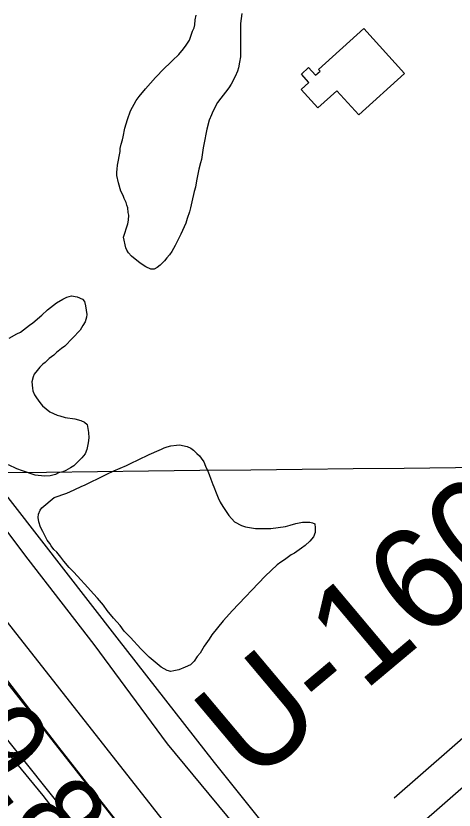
# Model space of a CAD drawing. Extents: x 3704301 to 3742427, y 506229 to 532009.
# Drawn here: x 3730087 to 3730441, y 517694 to 518336 of the extents above; entities that cross this region are included whole.
import ezdxf

# ---------------------------------------------------------------- set-up
doc = ezdxf.new("R2010")
doc.units = 0
for name, color, linetype in [('V-BLDG-OTLN', 7, 'Continuous'), ('V-FLOD-BASE', 7, 'Continuous'), ('V-GRID-MAJR', 7, 'Continuous'), ('V-LEVE-TOET', 7, 'Continuous'), ('V-RAIL-TRAK', 7, 'Continuous'), ('V-RIVR-RANG', 7, 'Continuous'), ('V-RIVR-RANG-IDEN', 7, 'Continuous'), ('V-ROAD-CNTR', 7, 'Continuous'), ('V-RRAP-FSHR', 7, 'Continuous'), ('V-SITE-VEGE', 7, 'Continuous'), ('V-SURV-LINE', 7, 'Continuous')]:
    doc.layers.add(name, color=color, linetype=linetype)

msp = doc.modelspace()

# ---------------------------------------------------------------- linework, layer by layer
at = {"layer": 'V-BLDG-OTLN'}
msp.add_lwpolyline([(3730367.86, 518325.29), (3730400.69, 518288.97), (3730363.68, 518255.54), (3730345.98, 518275.13), (3730330.69, 518261.31), (3730317.29, 518276.13), (3730323.53, 518281.77), (3730317.45, 518288.5), (3730323.29, 518293.78), (3730328.89, 518287.58), (3730332.45, 518290.79), (3730331.21, 518292.17)], close=True, dxfattribs=at)
at = {"layer": 'V-FLOD-BASE'}
msp.add_lwpolyline([(3729427.21, 518637.47), (3729477.32, 518572.19), (3729528.29, 518505.01), (3729573.61, 518446.16), (3729646.42, 518355.26), (3729690.89, 518297.74), (3729742.7, 518229.77), (3729789.34, 518172.58), (3729832.12, 518117.48), (3729880.49, 518056.24), (3729936.51, 517983.47), (3729983.26, 517921.64), (3730022.65, 517871.09), (3730070.17, 517811.47), (3730121.4, 517745.12), (3730167.25, 517686.82), (3730230.67, 517612.05), (3730276.24, 517554.01), (3730298.37, 517529.47), (3730332.81, 517492.43)], dxfattribs=at)
at = {"layer": 'V-GRID-MAJR'}
msp.add_spline([(3708498.53, 517706.7), (3713778.1, 517769.29), (3719057.66, 517832.65), (3724337.21, 517896.77), (3729616.75, 517961.66), (3734896.28, 518027.32), (3740175.8, 518093.74), (3740175.81, 518093.74)], degree=3, dxfattribs=at)
at = {"layer": 'V-LEVE-TOET'}
for points in [[(3730638.68, 517257.18), (3730550.6, 517356.72), (3730457.45, 517460.31), (3730379.12, 517547.66), (3730284.47, 517657.21), (3730209.32, 517747.9), (3730150.22, 517828.1), (3730097.1, 517897.02), (3730020.05, 517998.82), (3729959.99, 518073.56), (3729881.41, 518182.4), (3729806.66, 518279.36), (3729743.2, 518359.46), (3729661.56, 518459.52), (3729598.65, 518539.62), (3729524.44, 518636.6), (3729456.21, 518722.57)], [(3729578.65, 518388.92), (3729624.72, 518330.17), (3729644.89, 518306.44), (3729675.42, 518270.72), (3729706.65, 518229.03), (3729746.85, 518176.13), (3729789.55, 518121.38), (3729822.74, 518077.56), (3729877.84, 518005.15), (3729936.49, 517932.29), (3729977.81, 517878.6), (3730026.65, 517817.47), (3730042.06, 517799.34), (3730055.27, 517782.24), (3730082.5, 517748.07), (3730125.17, 517694.41), (3730178.48, 517629.04), (3730239.71, 517550.8), (3730290.87, 517495.17), (3730334.27, 517445.34), (3730378.78, 517394.44), (3730414.51, 517357.49)]]:
    msp.add_lwpolyline(points, dxfattribs=at)
at = {"layer": 'V-RAIL-TRAK'}
msp.add_lwpolyline([(3730824.57, 517082.49), (3730723.54, 517193.66), (3730620.46, 517307.99), (3730512.59, 517425.91), (3730410.26, 517539.77), (3730318.29, 517644), (3730247.45, 517732.68), (3730168.91, 517833.53), (3730084.74, 517941.9), (3730016.4, 518029.66), (3729944.5, 518121.04), (3729882.27, 518201.29), (3729847.33, 518246.39), (3729826.43, 518272.81), (3729764.7, 518352.57), (3729698.15, 518437.66), (3729637.48, 518514.49), (3729577.31, 518591.33), (3729519.91, 518665.52), (3729463.57, 518737.27), (3729407.69, 518810.27)], dxfattribs=at)
at = {"layer": 'V-ROAD-CNTR'}
for points in [[(3730799.45, 518037.93), (3730776.93, 518023.98), (3730745.6, 518007.56), (3730721.29, 517988.99), (3730692.24, 517965.98), (3730614.7, 517897.59), (3730504.97, 517802.5), (3730392.16, 517703.86)], [(3730815.25, 518012.43), (3730791.81, 517997.91), (3730761.78, 517982.17), (3730739.71, 517965.31), (3730711.49, 517942.96), (3730634.45, 517875.01), (3730524.67, 517779.88), (3730411.91, 517681.28)]]:
    msp.add_lwpolyline(points, dxfattribs=at)
at = {"layer": 'V-RRAP-FSHR'}
msp.add_lwpolyline([(3728944, 519201.14), (3729180.21, 518889.52), (3729518.23, 518459.24), (3729987.97, 517859.04), (3730041, 517788.29), (3730108.93, 517706.23), (3730206.51, 517579.68), (3730263.3, 517517.63), (3730469.39, 517282.83), (3730596.8, 517146.95), (3730778.16, 516949.66), (3730825.07, 516900.53), (3730912.15, 516803.08), (3731129.99, 516556.58), (3731424.37, 516215.93), (3731722.44, 515882.43), (3731812.97, 515780.14), (3731945.55, 515637.27), (3731984.16, 515595), (3732011.02, 515564.7), (3732032.49, 515536.44), (3732061.75, 515501.08), (3732081.29, 515470.29), (3732103.73, 515433.92)], dxfattribs=at)
at = {"layer": 'V-SITE-VEGE'}
for points in [[(3730168.74, 518211.71), (3730169.21, 518214.99), (3730171.13, 518225.96), (3730171.34, 518228.42), (3730172.07, 518231.99), (3730173.08, 518235.57), (3730173.57, 518237.76), (3730175.03, 518244.89), (3730177.05, 518251.77), (3730179.6, 518258.92), (3730184.04, 518267.22), (3730186.69, 518270.56), (3730191.73, 518276.69), (3730199.69, 518285.89), (3730206.61, 518293.16), (3730211.69, 518297.65), (3730213.55, 518299.61), (3730218.62, 518304.37), (3730222.33, 518308.83), (3730224.45, 518311.88), (3730227.07, 518316.04), (3730228.36, 518319.07), (3730229.63, 518323.2), (3730230.93, 518325.96), (3730231.41, 518328.43), (3730231.86, 518332.26), (3730232.59, 518336.1)], [(3730269.41, 518337.54), (3730268.24, 518329.33), (3730268.41, 518322.24), (3730268.22, 518318.96), (3730268.4, 518311.32)], [(3730268.4, 518311.32), (3730268.26, 518306.13), (3730268.34, 518302.58), (3730267.63, 518298.2), (3730266.66, 518293.53), (3730265.91, 518290.78), (3730264.09, 518286.64), (3730260.7, 518280.28), (3730258.86, 518277.51), (3730256.21, 518273.9), (3730252.51, 518269.17), (3730249.87, 518265.55), (3730245.95, 518258.36), (3730244.93, 518255.61), (3730243.11, 518251.47), (3730241.11, 518244.05), (3730238.68, 518231.7), (3730238.2, 518228.96), (3730237.75, 518225.13), (3730236.8, 518219.65), (3730236.04, 518216.9), (3730234.8, 518211.68), (3730232.85, 518202.35), (3730231.88, 518197.14), (3730230.87, 518193.84), (3730229.17, 518185.34), (3730227.92, 518180.67), (3730227.18, 518177.37), (3730225.4, 518171.87), (3730224.12, 518168.29), (3730220.25, 518159.19), (3730216.6, 518152.28), (3730215.56, 518150.07), (3730212.95, 518145.36), (3730211.1, 518142.59), (3730208.98, 518140.08), (3730207.12, 518137.85), (3730203.39, 518134.21), (3730200.98, 518132.51), (3730198.55, 518131.09), (3730196.1, 518131.03), (3730191.96, 518132.84), (3730187.24, 518136), (3730180.28, 518141.56), (3730178.03, 518144.24), (3730176.62, 518146.39), (3730175.75, 518148.28), (3730173.9, 518156.97), (3730177.46, 518167.7), (3730177.94, 518170.71), (3730178.11, 518174.54), (3730177.79, 518176.72), (3730177.42, 518180.53), (3730176.55, 518182.69), (3730175.95, 518184.86), (3730174.51, 518188.1), (3730173.63, 518190.54), (3730171.91, 518194.04), (3730169.83, 518200.82), (3730168.59, 518206.79), (3730168.53, 518209.25), (3730168.74, 518211.71)], [(3730081.72, 518075.28), (3730087.92, 518078.71), (3730090.88, 518080.15), (3730098.11, 518085.79), (3730100.8, 518087.76), (3730108.01, 518093.94), (3730112.55, 518098.15), (3730119.79, 518103.78), (3730124.9, 518106.91), (3730128.14, 518108.35), (3730131.93, 518109.54), (3730136.59, 518108.83), (3730140.73, 518106.75), (3730142.41, 518104.88), (3730143.32, 518101.35), (3730144.31, 518094.55), (3730144.08, 518092.37), (3730143.09, 518088.52), (3730141.25, 518085.47), (3730138.88, 518081.86), (3730126.64, 518069.01), (3730123.96, 518067.03), (3730119.95, 518063.66), (3730117.81, 518061.7), (3730114.06, 518058.88), (3730110.86, 518055.8), (3730108.98, 518054.39), (3730106.31, 518051.86), (3730104.19, 518049.36), (3730101.81, 518046.29), (3730101.04, 518044.09), (3730100.05, 518039.97), (3730100.44, 518035.07), (3730100.77, 518032.89), (3730102.21, 518029.65), (3730103.64, 518027.23), (3730106.46, 518023.48), (3730108.71, 518020.8), (3730114.56, 518015.76), (3730120.36, 518013.17), (3730122.56, 518012.68), (3730126.95, 518011.42), (3730134.62, 518010.24), (3730139.57, 518009), (3730142.34, 518007.43), (3730144.56, 518005.57), (3730145.82, 517999.05), (3730145.92, 517994.96), (3730145.47, 517990.85), (3730144.24, 517985.36), (3730142.96, 517982.06), (3730140.31, 517978.72), (3730137.91, 517976.2), (3730133.91, 517972.28), (3730131.22, 517970.58), (3730127.45, 517968.58), (3730125.02, 517967.42), (3730121.5, 517966.52), (3730119.07, 517965.37), (3730114.73, 517964.17), (3730110.1, 517963.79), (3730102.71, 517964.7), (3730092.52, 517968.27), (3730087.84, 517969.79), (3730081.21, 517973.18)], [(3730233.48, 517818.3), (3730230.84, 517814.69), (3730227.91, 517811.61), (3730223.59, 517809.6), (3730218.45, 517807.56), (3730214.66, 517806.65), (3730212.21, 517806.31), (3730209.19, 517807.06), (3730204.21, 517809.67), (3730194.73, 517817.9), (3730191.94, 517820.56), (3730188.02, 517824.56), (3730179.6, 517833.64), (3730174.57, 517838.7), (3730171.18, 517843.26), (3730165.84, 517849.41), (3730160.78, 517855.56), (3730157.67, 517859.85), (3730152.9, 517865.47), (3730149.81, 517868.94), (3730145.04, 517874.01), (3730136.91, 517883.09), (3730133.55, 517886.56), (3730130.18, 517890.3), (3730125.69, 517895.38), (3730123.43, 517898.6), (3730120.05, 517902.61), (3730117.82, 517904.74), (3730115.56, 517907.68), (3730114.42, 517909.57), (3730112.45, 517912.25), (3730108.73, 517919.26), (3730107, 517922.76), (3730105.53, 517927.1), (3730105.17, 517930.64), (3730105.38, 517933.37), (3730106.67, 517936.41), (3730107.99, 517938.35), (3730117.88, 517946.78), (3730128.17, 517950.3), (3730134.11, 517952.91), (3730140.32, 517955.79), (3730142.48, 517956.66), (3730144.64, 517957.8), (3730147.34, 517958.96), (3730154.08, 517962.4), (3730160.55, 517965.56), (3730166.22, 517968.16), (3730176.22, 517972.49), (3730179.99, 517974.5), (3730185.66, 517977.09), (3730194.56, 517981.4), (3730202.67, 517984.88), (3730204.56, 517985.74), (3730206.71, 517986.89), (3730209.16, 517987.49), (3730212.13, 517988.39), (3730216.76, 517989.04), (3730219.21, 517989.1), (3730225.25, 517987.89), (3730228.29, 517986.6), (3730230.51, 517985.01), (3730233.03, 517982.34), (3730235.26, 517980.21), (3730236.67, 517978.34), (3730238.66, 517975.38), (3730240.11, 517971.87), (3730241.84, 517968.09), (3730243, 517965.39), (3730244.45, 517961.6), (3730245.92, 517957.27), (3730246.79, 517955.38), (3730248.55, 517950.51), (3730250.28, 517946.46), (3730252, 517942.95), (3730254, 517939.45), (3730256.26, 517936.23), (3730258.82, 517932.2), (3730263.58, 517927.13), (3730269.12, 517923.99), (3730272.42, 517922.98), (3730280.36, 517921.8), (3730285.01, 517921.65), (3730288.28, 517921.73), (3730292.65, 517921.56), (3730304.62, 517923.22), (3730308.42, 517924.4), (3730313.03, 517925.61), (3730318.46, 517926.83), (3730320.91, 517926.89), (3730324.19, 517926.7), (3730326.39, 517926.21), (3730328.32, 517925.43), (3730328.67, 517922.17), (3730328.49, 517918.34), (3730327.21, 517915.03), (3730324.29, 517911.41), (3730320.55, 517908.05), (3730317.6, 517905.79), (3730311.97, 517901.83), (3730309.27, 517900.4)], [(3730309.27, 517900.4), (3730303.91, 517896.45), (3730300.96, 517894.47), (3730298.01, 517892.21), (3730288.13, 517883.23), (3730261.51, 517855.29), (3730257, 517849.99), (3730254.34, 517847.2), (3730245.06, 517835.78), (3730242.96, 517832.45), (3730239.01, 517826.62), (3730235.87, 517821.09), (3730233.48, 517818.3)]]:
    msp.add_lwpolyline(points, dxfattribs=at)
at = {"layer": 'V-SURV-LINE'}
for points in [[(3728969.1, 519261.53), (3730271.77, 517601.65)], [(3730248.15, 517583.14), (3728945.48, 519243.02)]]:
    msp.add_lwpolyline(points, dxfattribs=at)

# ---------------------------------------------------------------- texts
at = {"layer": 'V-RIVR-RANG'}
msp.add_text('9.8', height=67, rotation=307.34833, dxfattribs=at).set_placement((3730036.68, 517747.41))
at = {"layer": 'V-RIVR-RANG-IDEN'}
msp.add_text('U-160', height=83, rotation=40.00333, dxfattribs=at).set_placement((3730277.79, 517714.08))

doc.saveas('drawing.dxf')
